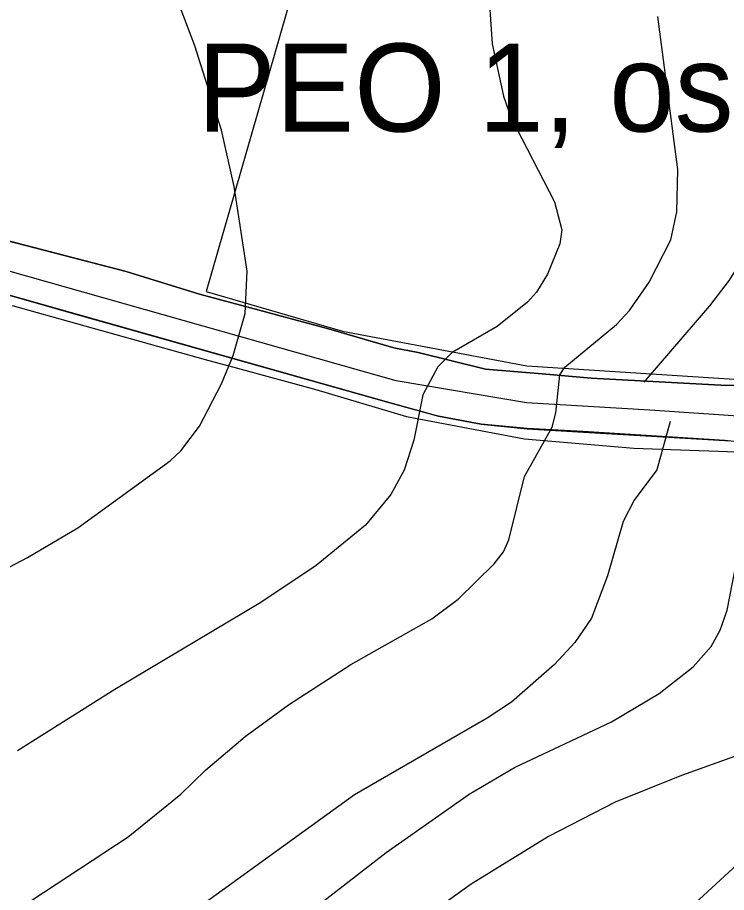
# Model space of a CAD drawing. Extents: x -662620 to -656370, y -1067090 to -1062990.
# Drawn here: x -660197.8 to -659996.3, y -1065210.9 to -1064962.2 of the extents above; entities that cross this region are included whole.
import ezdxf

# ---------------------------------------------------------------- set-up
doc = ezdxf.new("R2010")
doc.units = 0
for name, color, linetype in [('HRANICE_KATASTRÁLNÍHO_ÚZEMÍ', 7, 'Continuous'), ('OBVOD_PÚ', 7, 'Continuous'), ('Organizacni_opatreni_ochranne_zatravnení__protierozni_rozmistovani_plodin__osevni_postup__stridani_plodin', 7, 'Continuous'), ('ORNÁ_PŮDA_-_STÁVAJÍCÍ', 7, 'Continuous'), ('OSTATNÍ_PLOCHA_-_STÁVAJÍCÍ', 7, 'Continuous'), ('SDELOVACÍ_VEDENÍ_-_PODZEMNÍ', 7, 'Continuous'), ('SILNICE_II__TŘÍDY_A_III__TŘÍDY', 7, 'Continuous'), ('VRSTEVNICE_ZDŮRAZNĚNÁ', 7, 'Continuous'), ('VRSTEVNICE_ZÁKLADNÍ', 7, 'Continuous')]:
    doc.layers.add(name, color=color, linetype=linetype)

msp = doc.modelspace()

# ---------------------------------------------------------------- linework, layer by layer
at = {"layer": 'HRANICE_KATASTRÁLNÍHO_ÚZEMÍ'}
msp.add_lwpolyline([(-660200.8, -1065040.95), (-660183.92, -1065045.72), (-660092.92, -1065071.39), (-660078.21, -1065075.52), (-660066.01, -1065077.75), (-660052.99, -1065079.06), (-659996.8, -1065082.45), (-659915, -1065086.87), (-659895.92, -1065088.24), (-659881.78, -1065088.55), (-659882.3, -1065091.5), (-659884.97, -1065098.62), (-659889.2, -1065111.96), (-659890.49, -1065116.79), (-659885.92, -1065117.42), (-659888.01, -1065121.6), (-659896.48, -1065139.36), (-659901.34, -1065150.16), (-659904.75, -1065156.97), (-659908.74, -1065179.84), (-659911.27, -1065192.49), (-659913.26, -1065201.69), (-659914.46, -1065204.17), (-659917, -1065221.26)], dxfattribs=at)
at = {"layer": 'OBVOD_PÚ'}
for points in [[(-660200.8, -1065040.95), (-660183.92, -1065045.72)], [(-660183.92, -1065045.72), (-660092.92, -1065071.39)], [(-660092.92, -1065071.39), (-660078.21, -1065075.52)], [(-660066.01, -1065077.75), (-660078.21, -1065075.52)], [(-660052.99, -1065079.06), (-660066.01, -1065077.75)], [(-660052.99, -1065079.06), (-659996.8, -1065082.45)], [(-659996.8, -1065082.45), (-659915, -1065086.87)]]:
    msp.add_lwpolyline(points, dxfattribs=at)
at = {"layer": 'Organizacni_opatreni_ochranne_zatravnení__protierozni_rozmistovani_plodin__osevni_postup__stridani_plodin'}
msp.add_lwpolyline([(-660057.9, -1064740.5), (-660144.14, -1065040.04), (-660105.44, -1065051.33), (-660053.1, -1065061.2), (-659972, -1065066.4), (-659934, -1065067.8), (-659908.3, -1065067.7), (-659899.3, -1065067.3), (-659888.3, -1065064.9), (-659880.58, -1065061.55), (-659878.2, -1065057.1), (-659870.83, -1065041.34), (-659839.9, -1064963), (-659824.7, -1064902.3), (-659815.6, -1064865.5), (-659808.27, -1064848), (-659849.53, -1064831.86), (-659923.61, -1064814.93), (-659965.94, -1064819.16), (-660013.99, -1064801.1), (-660004.6, -1064750.1)], close=True, dxfattribs=at)
at = {"layer": 'ORNÁ_PŮDA_-_STÁVAJÍCÍ'}
for p, q in [((-660166.88, -1065034.43), (-660204.87, -1065024.53)), ((-660146.09, -1065040.8), (-660166.88, -1065034.43)), ((-660131.58, -1065044.76), (-660146.09, -1065040.8)), ((-660109.42, -1065050.65), (-660131.58, -1065044.76)), ((-660090.86, -1065056.07), (-660109.42, -1065050.65)), ((-660109.42, -1065050.65), (-660109.42, -1065050.65)), ((-660083.98, -1065057.39), (-660090.86, -1065056.07)), ((-660064.82, -1065062.15), (-660083.98, -1065057.39)), ((-660048.69, -1065063.5), (-660064.82, -1065062.15)), ((-660034.79, -1065064.69), (-660048.69, -1065063.5)), ((-660031.31, -1065064.94), (-660034.79, -1065064.69)), ((-659997.99, -1065066.65), (-660031.31, -1065064.94)), ((-659973.58, -1065067.3), (-659997.99, -1065066.65))]:
    msp.add_line(p, q, dxfattribs=at)
msp.add_lwpolyline([(-659973.58, -1065067.3), (-659997.99, -1065066.65), (-660031.31, -1065064.94), (-660034.79, -1065064.69), (-660048.69, -1065063.5), (-660064.82, -1065062.15), (-660083.98, -1065057.39), (-660090.86, -1065056.07), (-660109.42, -1065050.65), (-660109.42, -1065050.65), (-660131.58, -1065044.76), (-660146.09, -1065040.8), (-660166.88, -1065034.43), (-660204.87, -1065024.53)], dxfattribs=at)
at = {"layer": 'OSTATNÍ_PLOCHA_-_STÁVAJÍCÍ'}
for p, q in [((-660204.87, -1065024.53), (-660166.88, -1065034.43)), ((-660204.87, -1065024.53), (-660166.88, -1065034.43)), ((-660166.88, -1065034.43), (-660146.09, -1065040.8)), ((-660166.88, -1065034.43), (-660146.09, -1065040.8)), ((-660092.92, -1065071.39), (-660200.8, -1065040.95)), ((-660092.92, -1065071.39), (-660200.8, -1065040.95)), ((-660146.09, -1065040.8), (-660131.58, -1065044.75)), ((-660146.09, -1065040.8), (-660131.58, -1065044.75)), ((-660131.58, -1065044.75), (-660109.42, -1065050.65)), ((-660131.58, -1065044.75), (-660109.42, -1065050.65)), ((-660109.42, -1065050.65), (-660090.86, -1065056.06)), ((-660109.42, -1065050.65), (-660090.86, -1065056.06)), ((-660090.86, -1065056.06), (-660083.98, -1065057.39)), ((-660090.86, -1065056.06), (-660083.98, -1065057.39)), ((-660083.98, -1065057.39), (-660064.82, -1065062.15)), ((-660083.98, -1065057.39), (-660064.82, -1065062.15)), ((-660064.82, -1065062.15), (-660048.69, -1065063.5)), ((-660064.82, -1065062.15), (-660048.69, -1065063.5)), ((-660048.69, -1065063.5), (-660034.79, -1065064.69)), ((-660048.69, -1065063.5), (-660034.79, -1065064.69)), ((-660034.79, -1065064.69), (-660031.31, -1065064.94)), ((-660034.79, -1065064.69), (-660031.31, -1065064.94)), ((-660031.31, -1065064.94), (-659997.99, -1065066.65)), ((-660031.31, -1065064.94), (-659997.99, -1065066.65)), ((-659997.99, -1065066.65), (-659973.58, -1065067.3)), ((-659997.99, -1065066.65), (-659973.58, -1065067.3)), ((-660079.29, -1065075.22), (-660092.92, -1065071.39)), ((-660079.29, -1065075.22), (-660092.92, -1065071.39)), ((-660078.21, -1065075.52), (-660079.29, -1065075.22)), ((-660078.21, -1065075.52), (-660079.29, -1065075.22)), ((-660066.01, -1065077.75), (-660078.21, -1065075.52)), ((-660066.01, -1065077.75), (-660078.21, -1065075.52)), ((-660052.97, -1065079.03), (-660066.01, -1065077.75)), ((-660052.97, -1065079.03), (-660066.01, -1065077.75)), ((-660037.03, -1065079.88), (-660052.97, -1065079.03)), ((-660037.03, -1065079.88), (-660052.97, -1065079.03)), ((-659996.8, -1065082.43), (-660037.03, -1065079.88)), ((-659996.8, -1065082.43), (-660037.03, -1065079.88)), ((-659995.9, -1065082.5), (-659996.8, -1065082.43)), ((-659995.9, -1065082.5), (-659996.8, -1065082.43))]:
    msp.add_line(p, q, dxfattribs=at)
for points in [[(-660204.87, -1065024.53), (-660166.88, -1065034.43), (-660146.09, -1065040.8), (-660131.58, -1065044.75), (-660109.42, -1065050.65), (-660090.86, -1065056.06), (-660083.98, -1065057.39), (-660064.82, -1065062.15), (-660048.69, -1065063.5), (-660034.79, -1065064.69), (-660031.31, -1065064.94), (-659997.99, -1065066.65), (-659973.58, -1065067.3)], [(-660204.87, -1065024.53), (-660166.88, -1065034.43), (-660146.09, -1065040.8), (-660131.58, -1065044.75), (-660109.42, -1065050.65), (-660090.86, -1065056.06), (-660083.98, -1065057.39), (-660064.82, -1065062.15), (-660048.69, -1065063.5), (-660034.79, -1065064.69), (-660031.31, -1065064.94), (-659997.99, -1065066.65), (-659973.58, -1065067.3)], [(-659995.9, -1065082.5), (-659996.8, -1065082.43), (-660037.03, -1065079.88), (-660052.97, -1065079.03), (-660066.01, -1065077.75), (-660078.21, -1065075.52), (-660079.29, -1065075.22), (-660092.92, -1065071.39), (-660200.8, -1065040.95)], [(-659995.9, -1065082.5), (-659996.8, -1065082.43), (-660037.03, -1065079.88), (-660052.97, -1065079.03), (-660066.01, -1065077.75), (-660078.21, -1065075.52), (-660079.29, -1065075.22), (-660092.92, -1065071.39), (-660200.8, -1065040.95)]]:
    msp.add_lwpolyline(points, dxfattribs=at)
at = {"layer": 'SDELOVACÍ_VEDENÍ_-_PODZEMNÍ'}
for points in [[(-660199.29, -1065044.03), (-660144.44, -1065059.38), (-660135.24, -1065061.82), (-660113, -1065067.89), (-660087.31, -1065075.63), (-660053.71, -1065081.94), (-660022.65, -1065084.56), (-659982.78, -1065085.99), (-659970.61, -1065087.02), (-659945.3, -1065088.04), (-659915.37, -1065090)], [(-660199.29, -1065044.03), (-660144.44, -1065059.38), (-660135.24, -1065061.82), (-660113, -1065067.89), (-660087.31, -1065075.63), (-660053.71, -1065081.94), (-660022.65, -1065084.56), (-659982.78, -1065085.99), (-659970.61, -1065087.02), (-659945.3, -1065088.04), (-659915.37, -1065090)], [(-660199.29, -1065044.03), (-660144.44, -1065059.38), (-660135.24, -1065061.82), (-660113, -1065067.89), (-660087.31, -1065075.63), (-660053.71, -1065081.94), (-660022.65, -1065084.56), (-659982.78, -1065085.99), (-659970.61, -1065087.02), (-659945.3, -1065088.04), (-659915.37, -1065090)], [(-660199.29, -1065044.03), (-660144.44, -1065059.38), (-660135.24, -1065061.82), (-660113, -1065067.89), (-660087.31, -1065075.63), (-660053.71, -1065081.94), (-660022.65, -1065084.56), (-659982.78, -1065085.99), (-659970.61, -1065087.02), (-659945.3, -1065088.04), (-659915.37, -1065090)], [(-660199.29, -1065044.03), (-660144.44, -1065059.38), (-660135.24, -1065061.82), (-660113, -1065067.89), (-660087.31, -1065075.63), (-660053.71, -1065081.94), (-660022.65, -1065084.56), (-659982.78, -1065085.99), (-659970.61, -1065087.02), (-659945.3, -1065088.04), (-659915.37, -1065090)], [(-660199.29, -1065044.03), (-660144.44, -1065059.38), (-660135.24, -1065061.82), (-660113, -1065067.89), (-660087.31, -1065075.63), (-660053.71, -1065081.94), (-660022.65, -1065084.56), (-659982.78, -1065085.99), (-659970.61, -1065087.02), (-659945.3, -1065088.04), (-659915.37, -1065090)], [(-659905.05, -1065121.67), (-660068.49, -1065272.11), (-660108.19, -1065309.66), (-660117.3, -1065328.13), (-660120.65, -1065349.36), (-660118.8, -1065380), (-660109.2, -1065411.16)], [(-659905.05, -1065121.67), (-660068.49, -1065272.11), (-660108.19, -1065309.66), (-660117.3, -1065328.13), (-660120.65, -1065349.36), (-660118.8, -1065380), (-660109.2, -1065411.16)]]:
    msp.add_lwpolyline(points, dxfattribs=at)
at = {"layer": 'SILNICE_II__TŘÍDY_A_III__TŘÍDY'}
msp.add_lwpolyline([(-659930.63, -1065272.66), (-659916.62, -1065191.45), (-659883.02, -1065082.94), (-660018.13, -1065073.84), (-660053.14, -1065071.74), (-660090.24, -1065065.44), (-660211.35, -1065031.14), (-660237.25, -1065024.84), (-660258.96, -1065021.34), (-660284.16, -1065023.44), (-661097.31, -1065116.39), (-661512.77, -1064982.13)], dxfattribs=at)
at = {"layer": 'VRSTEVNICE_ZDŮRAZNĚNÁ'}
for points in [[(-660215.54, -1065126.48), (-660194.96, -1065115.62), (-660180.67, -1065107.19), (-660154.37, -1065088.18), (-660151.36, -1065085.32), (-660146.08, -1065078.32), (-660139.79, -1065066.31), (-660136.5, -1065058.31), (-660133.07, -1065046.3), (-660132.5, -1065034.29), (-660136.21, -1065010.28), (-660139.79, -1064994.27), (-660147.36, -1064970.26), (-660162.51, -1064930.24), (-660169.23, -1064910.23), (-660176.66, -1064891.65), (-660183.52, -1064876.78), (-660190.96, -1064866.2), (-660201.11, -1064858.06)], [(-659940.78, -1065079.19), (-659941.55, -1065086.22), (-659948.69, -1065090.46), (-659954.26, -1065094.75), (-659958.12, -1065099.61), (-659960.84, -1065104.9), (-659961.69, -1065111.48), (-659961.26, -1065118.34), (-659957.83, -1065132.06), (-659957.26, -1065140.63), (-659958.83, -1065145.78), (-659964.55, -1065154.78), (-659968.84, -1065159.36), (-659974.56, -1065163.79), (-659983.99, -1065168.65), (-660009.15, -1065177.65), (-660028.01, -1065185.23), (-660046.88, -1065194.95), (-660068.89, -1065208.53), (-660098.91, -1065229.97)]]:
    msp.add_lwpolyline(points, dxfattribs=at)
at = {"layer": 'VRSTEVNICE_ZÁKLADNÍ'}
for points in [[(-659888.51, -1064692.11), (-659887.94, -1064703.55), (-659888.66, -1064710.69), (-659891.66, -1064723.56), (-659896.8, -1064737.85), (-659911.24, -1064765.01), (-659953.12, -1064835.04), (-659963.12, -1064855.05), (-659967.7, -1064867.92), (-659970.27, -1064879.35), (-659971.84, -1064893.93), (-659973.7, -1064956.25), (-659974.99, -1064980.26), (-659976.99, -1064993.99), (-659981.7, -1065011.14), (-659988.14, -1065024.86), (-659995.57, -1065036.87), (-660001.14, -1065044.15), (-660019.87, -1065065.88)], [(-659888.51, -1064692.11), (-659887.94, -1064703.55), (-659888.66, -1064710.69), (-659891.66, -1064723.56), (-659896.8, -1064737.85), (-659911.24, -1064765.01), (-659953.12, -1064835.04), (-659963.12, -1064855.05), (-659967.7, -1064867.92), (-659970.27, -1064879.35), (-659971.84, -1064893.93), (-659973.7, -1064956.25), (-659974.99, -1064980.26), (-659976.99, -1064993.99), (-659981.7, -1065011.14), (-659988.14, -1065024.86), (-659995.57, -1065036.87), (-660001.14, -1065044.15), (-660019.87, -1065065.88)], [(-660064.46, -1064947.39), (-660062.89, -1064969.69), (-660059.75, -1064984.55), (-660057.6, -1064990.56), (-660045.17, -1065014.57), (-660043.17, -1065022.57), (-660043.74, -1065026.57), (-660047.17, -1065035.15), (-660050.31, -1065040.3), (-660052.89, -1065043.15), (-660061.46, -1065050.01), (-660074.33, -1065057.45), (-660078.33, -1065061.45), (-660082.61, -1065069.45), (-660085.19, -1065082.32), (-660087.9, -1065090.89), (-660091.76, -1065097.75), (-660098.91, -1065106.47), (-660112.92, -1065117.91), (-660128.64, -1065128.49), (-660170.09, -1065153.21), (-660197.82, -1065170.65)], [(-660064.46, -1064947.39), (-660062.89, -1064969.69), (-660059.75, -1064984.55), (-660057.6, -1064990.56), (-660045.17, -1065014.57), (-660043.17, -1065022.57), (-660043.74, -1065026.57), (-660047.17, -1065035.15), (-660050.31, -1065040.3), (-660052.89, -1065043.15), (-660061.46, -1065050.01), (-660074.33, -1065057.45), (-660078.33, -1065061.45), (-660082.61, -1065069.45), (-660085.19, -1065082.32), (-660087.9, -1065090.89), (-660091.76, -1065097.75), (-660098.91, -1065106.47), (-660112.92, -1065117.91), (-660128.64, -1065128.49), (-660170.09, -1065153.21), (-660197.82, -1065170.65)], [(-660120.78, -1065157.5), (-660103.05, -1065146.07), (-660080.04, -1065133.06), (-660072.61, -1065127.48), (-660062.32, -1065117.48), (-660059.75, -1065114.05), (-660058.17, -1065110.62), (-660053.74, -1065092.61), (-660045.88, -1065078.6), (-660044.88, -1065074.6), (-660043.74, -1065063.74), (-660042.31, -1065061.59), (-660027.59, -1065049.44), (-660023.87, -1065045.44), (-660018.3, -1065037.44), (-660012.15, -1065025.43), (-660010.43, -1065017.43), (-660010.15, -1065005.42), (-660015.86, -1064961.97)], [(-660120.78, -1065157.5), (-660103.05, -1065146.07), (-660080.04, -1065133.06), (-660072.61, -1065127.48), (-660062.32, -1065117.48), (-660059.75, -1065114.05), (-660058.17, -1065110.62), (-660053.74, -1065092.61), (-660045.88, -1065078.6), (-660044.88, -1065074.6), (-660043.74, -1065063.74), (-660042.31, -1065061.59), (-660027.59, -1065049.44), (-660023.87, -1065045.44), (-660018.3, -1065037.44), (-660012.15, -1065025.43), (-660010.43, -1065017.43), (-660010.15, -1065005.42), (-660015.86, -1064961.97)], [(-660130.93, -1065228.82), (-660093.05, -1065199.52), (-660069.47, -1065182.94), (-660056.6, -1065175.37), (-660029.01, -1065162.36), (-660015.44, -1065154.36), (-660005.86, -1065146.78), (-660000.71, -1065140.92), (-659998.14, -1065136.35), (-659996.14, -1065130.63), (-659993, -1065114.62), (-659990.42, -1065105.47), (-659985.85, -1065096.9), (-659980.28, -1065090.04), (-659975.99, -1065075.03)], [(-660130.93, -1065228.82), (-660093.05, -1065199.52), (-660069.47, -1065182.94), (-660056.6, -1065175.37), (-660029.01, -1065162.36), (-660015.44, -1065154.36), (-660005.86, -1065146.78), (-660000.71, -1065140.92), (-659998.14, -1065136.35), (-659996.14, -1065130.63), (-659993, -1065114.62), (-659990.42, -1065105.47), (-659985.85, -1065096.9), (-659980.28, -1065090.04), (-659975.99, -1065075.03)], [(-660012.34, -1065077.03), (-660016.1, -1065090.78), (-660022.58, -1065099.33), (-660025.73, -1065105.47), (-660030.16, -1065120.91), (-660034.73, -1065132.92), (-660039.45, -1065139.78), (-660045.17, -1065146.07), (-660057.46, -1065156.79), (-660064.32, -1065161.36), (-660102.05, -1065183.09), (-660147.51, -1065215.96)], [(-660012.34, -1065077.03), (-660016.1, -1065090.78), (-660022.58, -1065099.33), (-660025.73, -1065105.47), (-660030.16, -1065120.91), (-660034.73, -1065132.92), (-660039.45, -1065139.78), (-660045.17, -1065146.07), (-660057.46, -1065156.79), (-660064.32, -1065161.36), (-660102.05, -1065183.09), (-660147.51, -1065215.96)], [(-660228.12, -1065235.54), (-660166.37, -1065195.09), (-660151.36, -1065182.94), (-660144.36, -1065176.08), (-660133.07, -1065166.51), (-660120.78, -1065157.5)], [(-660228.12, -1065235.54), (-660166.37, -1065195.09), (-660151.36, -1065182.94), (-660144.36, -1065176.08), (-660133.07, -1065166.51), (-660120.78, -1065157.5)]]:
    msp.add_lwpolyline(points, dxfattribs=at)

# ---------------------------------------------------------------- texts
at = {"layer": 'Organizacni_opatreni_ochranne_zatravnení__protierozni_rozmistovani_plodin__osevni_postup__stridani_plodin'}
msp.add_text('PEO 1, os. postup', height=25, dxfattribs=at).set_placement((-660146.72, -1064994.62))

doc.saveas('drawing.dxf')
